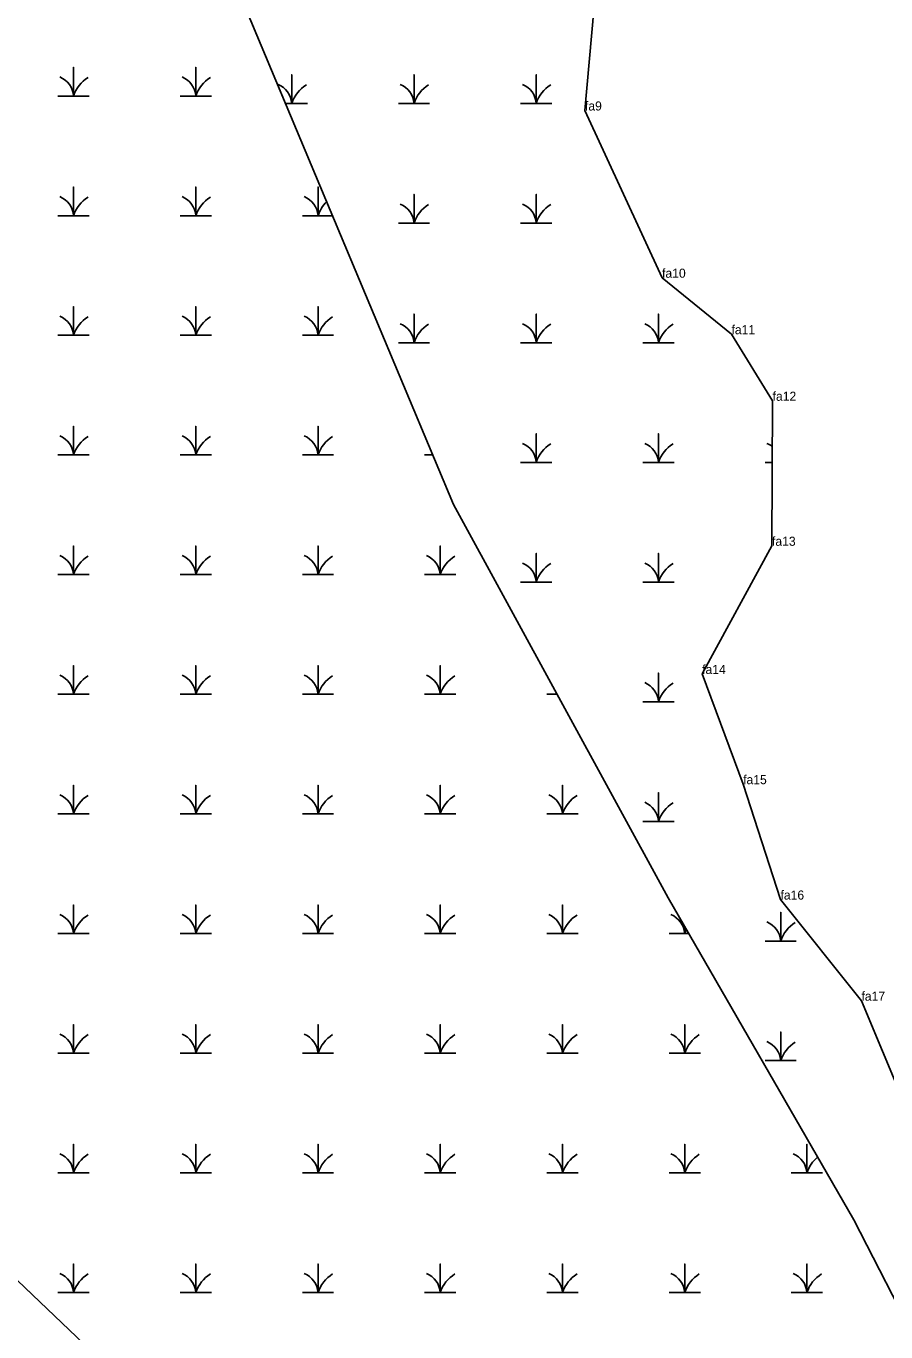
# Model space of a CAD drawing. Extents: x 2072529 to 2268796, y 436423 to 470397.
# Drawn here: x 2260064 to 2260537, y 440922 to 441640 of the extents above; entities that cross this region are included whole.
import ezdxf

# ---------------------------------------------------------------- set-up
doc = ezdxf.new("R2010")
doc.units = 0
for name, color, linetype in [('Exist Environmental Wetland Boundary', 7, 'Continuous'), ('Exist Environmental Wetland Boundary Cogo Comment', 7, 'Continuous'), ('Exist Environmental Wetland Boundary Cogo Point CELL', 7, 'Continuous'), ('Exist Hydro Jurisdictional Stream or Body of Water NEU Mitigable', 7, 'Continuous'), ('Exist Hydro Swamp or Marsh', 7, 'Continuous')]:
    doc.layers.add(name, color=color, linetype=linetype)

msp = doc.modelspace()

# ---------------------------------------------------------------- linework, layer by layer
at = {"layer": 'Exist Environmental Wetland Boundary'}
for points in [[(2260480.85, 442064.51), (2260471.33, 442023.13), (2260478.24, 441984.37), (2260453.18, 441919.62), (2260429.42, 441892.42), (2260405.4, 441828.34), (2260382.58, 441774.65), (2260378.54, 441677.46), (2260371.11, 441593.52), (2260413.53, 441501.55), (2260451.72, 441470.49), (2260474.35, 441433.89), (2260474.01, 441354.15), (2260435.58, 441283.64), (2260458.13, 441223.04), (2260478.69, 441159.57), (2260523.25, 441103.96), (2260546.39, 441048.63)], [(2259892.24, 441665.76), (2259900.74, 441627), (2259897.97, 441580.5), (2259875.11, 441534.27), (2259866.72, 441495.29), (2259896.16, 441447.44), (2259916.28, 441397.75), (2259927.88, 441369.5), (2259917.27, 441347.14), (2259917.12, 441318.54), (2259948.25, 441257.17), (2259983.73, 441244.76), (2260004.9, 441220.59), (2260036.74, 441179.84), (2260036.72, 441141.41), (2260035.84, 441084.23), (2260037.21, 441033.13), (2260022.12, 440984.92), (2260136.15, 440876.39), (2260361.96, 440563.86), (2260493.56, 440418.63), (2260524.18, 440254.4)]]:
    msp.add_lwpolyline(points, dxfattribs=at)
at = {"layer": 'Exist Environmental Wetland Boundary Cogo Point CELL'}
for p, q in [((2260371.11, 441593.52), (2260371.11, 441593.52)), ((2260413.53, 441501.55), (2260413.53, 441501.55)), ((2260451.72, 441470.49), (2260451.72, 441470.49)), ((2260474.35, 441433.89), (2260474.35, 441433.89)), ((2260474.01, 441354.15), (2260474.01, 441354.15)), ((2260435.58, 441283.64), (2260435.58, 441283.64)), ((2260458.13, 441223.04), (2260458.13, 441223.04)), ((2260478.69, 441159.57), (2260478.69, 441159.57)), ((2260523.25, 441103.96), (2260523.25, 441103.96))]:
    msp.add_line(p, q, dxfattribs=at)
at = {"layer": 'Exist Hydro Jurisdictional Stream or Body of Water NEU Mitigable'}
msp.add_lwpolyline([(2260075.45, 441954.42), (2260114.02, 441801.94), (2260184.81, 441648.46), (2260298.86, 441376.92), (2260416.84, 441160.47), (2260519.09, 440983.38), (2260589.88, 440845.64), (2260656.73, 440711.84), (2260727.52, 440609.51), (2260817.97, 440519), (2260888.76, 440463.9), (2260939.89, 440416.68), (2260956.11, 440384.21)], dxfattribs=at)
at = {"layer": 'Exist Hydro Swamp or Marsh'}
for points in [[(2260081.13, 441601.48), (2260089.73, 441601.48), (2260089.73, 441617.26), (2260089.73, 441601.48), (2260098.34, 441601.48)], [(2260148.38, 441601.48), (2260156.98, 441601.48), (2260156.98, 441617.26), (2260156.98, 441601.48), (2260165.59, 441601.48)], [(2260206.26, 441597.4), (2260209.8, 441597.4), (2260209.8, 441613.18), (2260209.8, 441597.4), (2260218.4, 441597.4)], [(2260268.45, 441597.4), (2260277.05, 441597.4), (2260277.05, 441613.18), (2260277.05, 441597.4), (2260285.65, 441597.4)], [(2260335.7, 441597.4), (2260344.3, 441597.4), (2260344.3, 441613.18), (2260344.3, 441597.4), (2260352.9, 441597.4)], [(2260081.13, 441535.68), (2260089.73, 441535.68), (2260089.73, 441551.46), (2260089.73, 441535.68), (2260098.34, 441535.68)], [(2260148.38, 441535.68), (2260156.98, 441535.68), (2260156.98, 441551.46), (2260156.98, 441535.68), (2260165.59, 441535.68)], [(2260215.63, 441535.68), (2260224.23, 441535.68), (2260224.23, 441551.46), (2260224.23, 441535.68), (2260232.18, 441535.68)], [(2260268.45, 441531.6), (2260277.05, 441531.6), (2260277.05, 441547.38), (2260277.05, 441531.6), (2260285.65, 441531.6)], [(2260335.7, 441531.6), (2260344.3, 441531.6), (2260344.3, 441547.38), (2260344.3, 441531.6), (2260352.9, 441531.6)], [(2260081.13, 441469.88), (2260089.73, 441469.88), (2260089.73, 441485.66), (2260089.73, 441469.88), (2260098.34, 441469.88)], [(2260148.38, 441469.88), (2260156.98, 441469.88), (2260156.98, 441485.66), (2260156.98, 441469.88), (2260165.59, 441469.88)], [(2260215.63, 441469.88), (2260224.23, 441469.88), (2260224.23, 441485.66), (2260224.23, 441469.88), (2260232.84, 441469.88)], [(2260268.45, 441465.8), (2260277.05, 441465.8), (2260277.05, 441481.58), (2260277.05, 441465.8), (2260285.65, 441465.8)], [(2260335.7, 441465.8), (2260344.3, 441465.8), (2260344.3, 441481.58), (2260344.3, 441465.8), (2260352.9, 441465.8)], [(2260402.95, 441465.8), (2260411.55, 441465.8), (2260411.55, 441481.58), (2260411.55, 441465.8), (2260420.15, 441465.8)], [(2260081.13, 441404.08), (2260089.73, 441404.08), (2260089.73, 441419.86), (2260089.73, 441404.08), (2260098.34, 441404.08)], [(2260148.38, 441404.08), (2260156.98, 441404.08), (2260156.98, 441419.86), (2260156.98, 441404.08), (2260165.59, 441404.08)], [(2260215.63, 441404.08), (2260224.23, 441404.08), (2260224.23, 441419.86), (2260224.23, 441404.08), (2260232.84, 441404.08)], [(2260335.7, 441400), (2260344.3, 441400), (2260344.3, 441415.78), (2260344.3, 441400), (2260352.9, 441400)], [(2260402.95, 441400), (2260411.55, 441400), (2260411.55, 441415.78), (2260411.55, 441400), (2260420.15, 441400)], [(2260282.88, 441404.08), (2260287.45, 441404.08)], [(2260470.2, 441400), (2260474.21, 441400)], [(2260081.13, 441338.28), (2260089.73, 441338.28), (2260089.73, 441354.06), (2260089.73, 441338.28), (2260098.34, 441338.28)], [(2260148.38, 441338.28), (2260156.98, 441338.28), (2260156.98, 441354.06), (2260156.98, 441338.28), (2260165.59, 441338.28)], [(2260215.63, 441338.28), (2260224.23, 441338.28), (2260224.23, 441354.06), (2260224.23, 441338.28), (2260232.84, 441338.28)], [(2260282.88, 441338.28), (2260291.48, 441338.28), (2260291.48, 441354.06), (2260291.48, 441338.28), (2260300.09, 441338.28)], [(2260335.7, 441334.2), (2260344.3, 441334.2), (2260344.3, 441349.98), (2260344.3, 441334.2), (2260352.9, 441334.2)], [(2260402.95, 441334.2), (2260411.55, 441334.2), (2260411.55, 441349.98), (2260411.55, 441334.2), (2260420.15, 441334.2)], [(2260081.13, 441272.48), (2260089.73, 441272.48), (2260089.73, 441288.26), (2260089.73, 441272.48), (2260098.34, 441272.48)], [(2260148.38, 441272.48), (2260156.98, 441272.48), (2260156.98, 441288.26), (2260156.98, 441272.48), (2260165.59, 441272.48)], [(2260215.63, 441272.48), (2260224.23, 441272.48), (2260224.23, 441288.26), (2260224.23, 441272.48), (2260232.84, 441272.48)], [(2260282.88, 441272.48), (2260291.48, 441272.48), (2260291.48, 441288.26), (2260291.48, 441272.48), (2260300.09, 441272.48)], [(2260402.95, 441268.4), (2260411.55, 441268.4), (2260411.55, 441284.18), (2260411.55, 441268.4), (2260420.15, 441268.4)], [(2260350.13, 441272.48), (2260355.78, 441272.48)], [(2260081.13, 441206.68), (2260089.73, 441206.68), (2260089.73, 441222.46), (2260089.73, 441206.68), (2260098.34, 441206.68)], [(2260148.38, 441206.68), (2260156.98, 441206.68), (2260156.98, 441222.46), (2260156.98, 441206.68), (2260165.59, 441206.68)], [(2260215.63, 441206.68), (2260224.23, 441206.68), (2260224.23, 441222.46), (2260224.23, 441206.68), (2260232.84, 441206.68)], [(2260282.88, 441206.68), (2260291.48, 441206.68), (2260291.48, 441222.46), (2260291.48, 441206.68), (2260300.09, 441206.68)], [(2260350.13, 441206.68), (2260358.73, 441206.68), (2260358.73, 441222.46), (2260358.73, 441206.68), (2260367.34, 441206.68)], [(2260402.95, 441202.6), (2260411.55, 441202.6), (2260411.55, 441218.38), (2260411.55, 441202.6), (2260420.15, 441202.6)], [(2260081.13, 441140.88), (2260089.73, 441140.88), (2260089.73, 441156.66), (2260089.73, 441140.88), (2260098.34, 441140.88)], [(2260148.38, 441140.88), (2260156.98, 441140.88), (2260156.98, 441156.66), (2260156.98, 441140.88), (2260165.59, 441140.88)], [(2260215.63, 441140.88), (2260224.23, 441140.88), (2260224.23, 441156.66), (2260224.23, 441140.88), (2260232.84, 441140.88)], [(2260282.88, 441140.88), (2260291.48, 441140.88), (2260291.48, 441156.66), (2260291.48, 441140.88), (2260300.09, 441140.88)], [(2260350.13, 441140.88), (2260358.73, 441140.88), (2260358.73, 441156.66), (2260358.73, 441140.88), (2260367.34, 441140.88)], [(2260470.2, 441136.8), (2260478.8, 441136.8), (2260478.8, 441152.58), (2260478.8, 441136.8), (2260487.4, 441136.8)], [(2260417.38, 441140.88), (2260425.98, 441140.88), (2260425.98, 441144.63)], [(2260425.98, 441144.63), (2260425.98, 441140.88), (2260428.15, 441140.88)], [(2260081.13, 441075.08), (2260089.73, 441075.08), (2260089.73, 441090.86), (2260089.73, 441075.08), (2260098.34, 441075.08)], [(2260148.38, 441075.08), (2260156.98, 441075.08), (2260156.98, 441090.86), (2260156.98, 441075.08), (2260165.59, 441075.08)], [(2260215.63, 441075.08), (2260224.23, 441075.08), (2260224.23, 441090.86), (2260224.23, 441075.08), (2260232.84, 441075.08)], [(2260282.88, 441075.08), (2260291.48, 441075.08), (2260291.48, 441090.86), (2260291.48, 441075.08), (2260300.09, 441075.08)], [(2260350.13, 441075.08), (2260358.73, 441075.08), (2260358.73, 441090.86), (2260358.73, 441075.08), (2260367.34, 441075.08)], [(2260417.38, 441075.08), (2260425.98, 441075.08), (2260425.98, 441090.86), (2260425.98, 441075.08), (2260434.59, 441075.08)], [(2260470.2, 441071), (2260478.8, 441071), (2260478.8, 441086.78), (2260478.8, 441071), (2260487.4, 441071)], [(2260081.13, 441009.28), (2260089.73, 441009.28), (2260089.73, 441025.06), (2260089.73, 441009.28), (2260098.34, 441009.28)], [(2260148.38, 441009.28), (2260156.98, 441009.28), (2260156.98, 441025.06), (2260156.98, 441009.28), (2260165.59, 441009.28)], [(2260215.63, 441009.28), (2260224.23, 441009.28), (2260224.23, 441025.06), (2260224.23, 441009.28), (2260232.84, 441009.28)], [(2260282.88, 441009.28), (2260291.48, 441009.28), (2260291.48, 441025.06), (2260291.48, 441009.28), (2260300.09, 441009.28)], [(2260350.13, 441009.28), (2260358.73, 441009.28), (2260358.73, 441025.06), (2260358.73, 441009.28), (2260367.34, 441009.28)], [(2260417.38, 441009.28), (2260425.98, 441009.28), (2260425.98, 441025.06), (2260425.98, 441009.28), (2260434.59, 441009.28)], [(2260484.63, 441009.28), (2260493.23, 441009.28), (2260493.23, 441025.06), (2260493.23, 441009.28), (2260501.84, 441009.28)], [(2260081.13, 440943.48), (2260089.73, 440943.48), (2260089.73, 440959.26), (2260089.73, 440943.48), (2260098.34, 440943.48)], [(2260148.38, 440943.48), (2260156.98, 440943.48), (2260156.98, 440959.26), (2260156.98, 440943.48), (2260165.59, 440943.48)], [(2260215.63, 440943.48), (2260224.23, 440943.48), (2260224.23, 440959.26), (2260224.23, 440943.48), (2260232.84, 440943.48)], [(2260282.88, 440943.48), (2260291.48, 440943.48), (2260291.48, 440959.26), (2260291.48, 440943.48), (2260300.09, 440943.48)], [(2260350.13, 440943.48), (2260358.73, 440943.48), (2260358.73, 440959.26), (2260358.73, 440943.48), (2260367.34, 440943.48)], [(2260417.38, 440943.48), (2260425.98, 440943.48), (2260425.98, 440959.26), (2260425.98, 440943.48), (2260434.59, 440943.48)], [(2260484.63, 440943.48), (2260493.23, 440943.48), (2260493.23, 440959.26), (2260493.23, 440943.48), (2260501.84, 440943.48)]]:
    msp.add_lwpolyline(points, dxfattribs=at)
for centre, radius, start, end in [((2260077.47, 441600.6), 12.3, 4.14034, 67.53497), ((2260107.98, 441595.42), 19.22, 122.12745, 161.62219), ((2260144.72, 441600.6), 12.3, 4.14034, 67.53497), ((2260175.23, 441595.42), 19.22, 122.12745, 161.62219), ((2260197.53, 441596.51), 12.3, 4.14034, 67.53497), ((2260228.04, 441591.34), 19.22, 122.12745, 161.62219), ((2260264.78, 441596.51), 12.3, 4.14034, 67.53497), ((2260295.29, 441591.34), 19.22, 122.12745, 161.62219), ((2260332.03, 441596.51), 12.3, 4.14034, 67.53497), ((2260362.54, 441591.34), 19.22, 122.12745, 161.62219), ((2260077.47, 441534.8), 12.3, 4.14034, 67.53497), ((2260107.98, 441529.62), 19.22, 122.12745, 161.62219), ((2260144.72, 441534.8), 12.3, 4.14034, 67.53497), ((2260175.23, 441529.62), 19.22, 122.12745, 161.62219), ((2260211.97, 441534.8), 12.3, 4.14034, 67.53497), ((2260242.48, 441529.62), 19.22, 134.61572, 161.62219), ((2260264.78, 441530.71), 12.3, 4.14034, 67.53497), ((2260295.29, 441525.54), 19.22, 122.12745, 161.62219), ((2260332.03, 441530.71), 12.3, 4.14034, 67.53497), ((2260362.54, 441525.54), 19.22, 122.12745, 161.62219), ((2260077.47, 441469), 12.3, 4.14034, 67.53497), ((2260107.98, 441463.82), 19.22, 122.12745, 161.62219), ((2260144.72, 441469), 12.3, 4.14034, 67.53497), ((2260175.23, 441463.82), 19.22, 122.12745, 161.62219), ((2260211.97, 441469), 12.3, 4.14034, 67.53497), ((2260242.48, 441463.82), 19.22, 122.12745, 161.62219), ((2260264.78, 441464.91), 12.3, 4.14034, 67.53497), ((2260295.29, 441459.74), 19.22, 122.12745, 161.62219), ((2260332.03, 441464.91), 12.3, 4.14034, 67.53497), ((2260362.54, 441459.74), 19.22, 122.12745, 161.62219), ((2260399.28, 441464.91), 12.3, 4.14034, 67.53497), ((2260429.79, 441459.74), 19.22, 122.12745, 161.62219), ((2260077.47, 441403.2), 12.3, 4.14034, 67.53497), ((2260107.98, 441398.02), 19.22, 122.12745, 161.62219), ((2260144.72, 441403.2), 12.3, 4.14034, 67.53497), ((2260175.23, 441398.02), 19.22, 122.12745, 161.62219), ((2260211.97, 441403.2), 12.3, 4.14034, 67.53497), ((2260242.48, 441398.02), 19.22, 122.12745, 161.62219), ((2260295.29, 441393.94), 19.22, 122.12745, 122.67436), ((2260332.03, 441399.11), 12.3, 4.14034, 67.53497), ((2260362.54, 441393.94), 19.22, 122.12745, 161.62219), ((2260399.28, 441399.11), 12.3, 4.14034, 67.53497), ((2260429.79, 441393.94), 19.22, 122.12745, 161.62219), ((2260466.53, 441399.11), 12.3, 51.18885, 67.53497), ((2260077.47, 441337.4), 12.3, 4.14034, 67.53497), ((2260107.98, 441332.22), 19.22, 122.12745, 161.62219), ((2260144.72, 441337.4), 12.3, 4.14034, 67.53497), ((2260175.23, 441332.22), 19.22, 122.12745, 161.62219), ((2260211.97, 441337.4), 12.3, 4.14034, 67.53497), ((2260242.48, 441332.22), 19.22, 122.12745, 161.62219), ((2260279.22, 441337.4), 12.3, 4.14034, 67.53497), ((2260309.73, 441332.22), 19.22, 122.12745, 161.62219), ((2260332.03, 441333.31), 12.3, 4.14034, 67.53497), ((2260362.54, 441328.14), 19.22, 122.12745, 161.62219), ((2260399.28, 441333.31), 12.3, 4.14034, 67.53497), ((2260429.79, 441328.14), 19.22, 122.12745, 161.62219), ((2260077.47, 441271.6), 12.3, 4.14034, 67.53497), ((2260107.98, 441266.42), 19.22, 122.12745, 161.62219), ((2260144.72, 441271.6), 12.3, 4.14034, 67.53497), ((2260175.23, 441266.42), 19.22, 122.12745, 161.62219), ((2260211.97, 441271.6), 12.3, 4.14034, 67.53497), ((2260242.48, 441266.42), 19.22, 122.12745, 161.62219), ((2260279.22, 441271.6), 12.3, 4.14034, 67.53497), ((2260309.73, 441266.42), 19.22, 122.12745, 161.62219), ((2260399.28, 441267.51), 12.3, 4.14034, 67.53497), ((2260429.79, 441262.34), 19.22, 122.12745, 161.62219), ((2260077.47, 441205.8), 12.3, 4.14034, 67.53497), ((2260107.98, 441200.62), 19.22, 122.12745, 161.62219), ((2260144.72, 441205.8), 12.3, 4.14034, 67.53497), ((2260175.23, 441200.62), 19.22, 122.12745, 161.62219), ((2260211.97, 441205.8), 12.3, 4.14034, 67.53497), ((2260242.48, 441200.62), 19.22, 122.12745, 161.62219), ((2260279.22, 441205.8), 12.3, 4.14034, 67.53497), ((2260309.73, 441200.62), 19.22, 122.12745, 161.62219), ((2260346.47, 441205.8), 12.3, 4.14034, 67.53497), ((2260376.98, 441200.62), 19.22, 122.12745, 161.62219), ((2260399.28, 441201.71), 12.3, 4.14034, 67.53497), ((2260429.79, 441196.54), 19.22, 122.12745, 161.62219), ((2260077.47, 441140), 12.3, 4.14034, 67.53497), ((2260107.98, 441134.82), 19.22, 122.12745, 161.62219), ((2260144.72, 441140), 12.3, 4.14034, 67.53497), ((2260175.23, 441134.82), 19.22, 122.12745, 161.62219), ((2260211.97, 441140), 12.3, 4.14034, 67.53497), ((2260242.48, 441134.82), 19.22, 122.12745, 161.62219), ((2260279.22, 441140), 12.3, 4.14034, 67.53497), ((2260309.73, 441134.82), 19.22, 122.12745, 161.62219), ((2260346.47, 441140), 12.3, 4.14034, 67.53497), ((2260376.98, 441134.82), 19.22, 122.12745, 161.62219), ((2260413.72, 441140), 12.3, 4.14034, 67.53497), ((2260466.53, 441135.91), 12.3, 4.14034, 67.53497), ((2260497.04, 441130.74), 19.22, 122.12745, 161.62219), ((2260444.23, 441134.82), 19.22, 154.52137, 161.62219), ((2260077.47, 441074.2), 12.3, 4.14034, 67.53497), ((2260107.98, 441069.02), 19.22, 122.12745, 161.62219), ((2260144.72, 441074.2), 12.3, 4.14034, 67.53497), ((2260175.23, 441069.02), 19.22, 122.12745, 161.62219), ((2260211.97, 441074.2), 12.3, 4.14034, 67.53497), ((2260242.48, 441069.02), 19.22, 122.12745, 161.62219), ((2260279.22, 441074.2), 12.3, 4.14034, 67.53497), ((2260309.73, 441069.02), 19.22, 122.12745, 161.62219), ((2260346.47, 441074.2), 12.3, 4.14034, 67.53497), ((2260376.98, 441069.02), 19.22, 122.12745, 161.62219), ((2260413.72, 441074.2), 12.3, 4.14034, 67.53497), ((2260444.23, 441069.02), 19.22, 122.12745, 161.62219), ((2260466.53, 441070.11), 12.3, 4.14034, 67.53497), ((2260497.04, 441064.94), 19.22, 122.12745, 161.62219), ((2260077.47, 441008.4), 12.3, 4.14034, 67.53497), ((2260107.98, 441003.22), 19.22, 122.12745, 161.62219), ((2260144.72, 441008.4), 12.3, 4.14034, 67.53497), ((2260175.23, 441003.22), 19.22, 122.12745, 161.62219), ((2260211.97, 441008.4), 12.3, 4.14034, 67.53497), ((2260242.48, 441003.22), 19.22, 122.12745, 161.62219), ((2260279.22, 441008.4), 12.3, 4.14034, 67.53497), ((2260309.73, 441003.22), 19.22, 122.12745, 161.62219), ((2260346.47, 441008.4), 12.3, 4.14034, 67.53497), ((2260376.98, 441003.22), 19.22, 122.12745, 161.62219), ((2260413.72, 441008.4), 12.3, 4.14034, 67.53497), ((2260444.23, 441003.22), 19.22, 122.12745, 161.62219), ((2260480.97, 441008.4), 12.3, 4.14034, 67.53497), ((2260511.48, 441003.22), 19.22, 129.97849, 161.62219), ((2260077.47, 440942.6), 12.3, 4.14034, 67.53497), ((2260107.98, 440937.42), 19.22, 122.12745, 161.62219), ((2260144.72, 440942.6), 12.3, 4.14034, 67.53497), ((2260175.23, 440937.42), 19.22, 122.12745, 161.62219), ((2260211.97, 440942.6), 12.3, 4.14034, 67.53497), ((2260242.48, 440937.42), 19.22, 122.12745, 161.62219), ((2260279.22, 440942.6), 12.3, 4.14034, 67.53497), ((2260309.73, 440937.42), 19.22, 122.12745, 161.62219), ((2260346.47, 440942.6), 12.3, 4.14034, 67.53497), ((2260376.98, 440937.42), 19.22, 122.12745, 161.62219), ((2260413.72, 440942.6), 12.3, 4.14034, 67.53497), ((2260444.23, 440937.42), 19.22, 122.12745, 161.62219), ((2260480.97, 440942.6), 12.3, 4.14034, 67.53497), ((2260511.48, 440937.42), 19.22, 122.12745, 161.62219)]:
    msp.add_arc(centre, radius, start, end, dxfattribs=at)

# ---------------------------------------------------------------- texts
at = {"layer": 'Exist Environmental Wetland Boundary Cogo Comment'}
for s, p in [('fa9', (2260371.11, 441593.52)), ('fa10', (2260413.53, 441501.55)), ('fa11', (2260451.72, 441470.49)), ('fa12', (2260474.35, 441433.89)), ('fa13', (2260474.01, 441354.15)), ('fa14', (2260435.58, 441283.64)), ('fa15', (2260458.13, 441223.04)), ('fa16', (2260478.69, 441159.57)), ('fa17', (2260523.25, 441103.96))]:
    msp.add_text(s, height=5, dxfattribs=at).set_placement(p)

doc.saveas('drawing.dxf')
